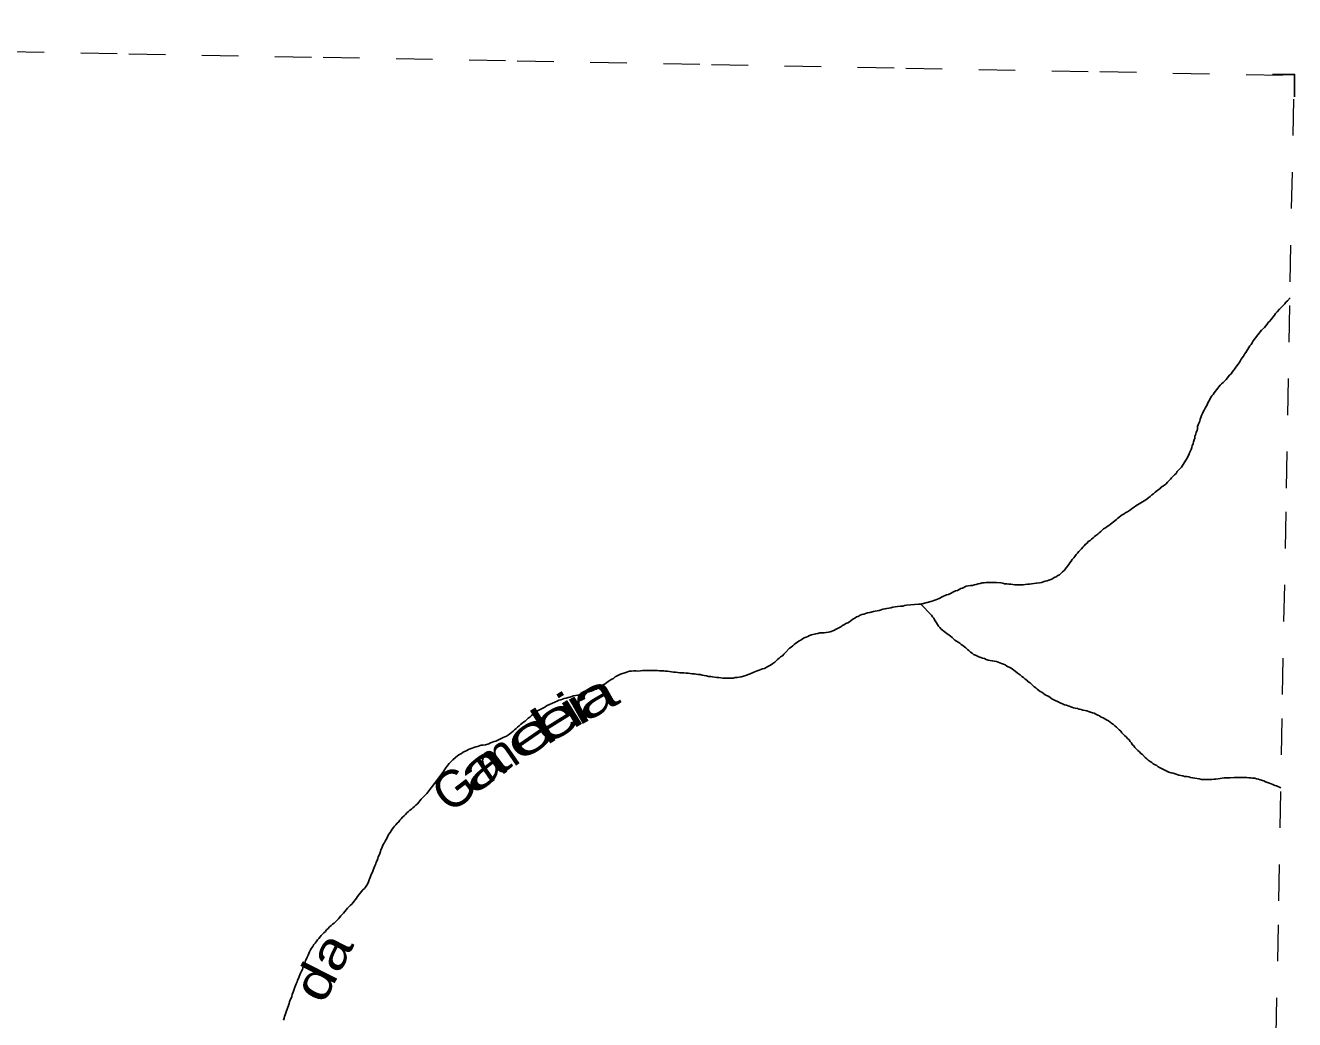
# Model space of a CAD drawing. Extents: x 785.9 to 812.4, y 7674.9 to 7703.1.
# Drawn here: x 808.95 to 812.424, y 7700.005 to 7702.728 of the extents above; entities that cross this region are included whole.
import ezdxf
from ezdxf.enums import TextEntityAlignment as Align

# ---------------------------------------------------------------- set-up
doc = ezdxf.new("R2010")
doc.units = 0
doc.header["$LTSCALE"] = 0.04
doc.linetypes.add('SHORT_DASHED', pattern=[2.7, 1.5, -1.2])
for name, color, linetype, lineweight in [('53', 7, 'SHORT_DASHED', 13), ('63', 7, 'Continuous', 25), ('7', 7, 'Continuous', 25)]:
    doc.layers.add(name, color=color, linetype=linetype, lineweight=lineweight)
doc.layers.add('61', color=7, linetype='Continuous')

msp = doc.modelspace()

# ---------------------------------------------------------------- linework, layer by layer
at = {"layer": '53'}
for points in [[(804.9795, 7702.7279), (805.5112, 7702.7182), (806.0429, 7702.7086), (806.5745, 7702.6989), (807.1062, 7702.6892), (807.6379, 7702.6795), (808.1696, 7702.6698), (808.7013, 7702.66), (809.2329, 7702.6503), (809.7646, 7702.6405), (810.2963, 7702.6307), (810.828, 7702.6209), (811.3597, 7702.611), (811.8914, 7702.6012), (812.4231, 7702.5913)], [(812.2443, 7692.9823), (812.2549, 7693.5476), (812.2654, 7694.1128), (812.2759, 7694.678), (812.2865, 7695.2433), (812.297, 7695.8085), (812.3075, 7696.3737), (812.318, 7696.939), (812.3285, 7697.5042), (812.3391, 7698.0695), (812.3496, 7698.6347), (812.3601, 7699.1999), (812.3706, 7699.7652), (812.3811, 7700.3304), (812.3916, 7700.8956), (812.4021, 7701.4609), (812.4126, 7702.0261), (812.4231, 7702.5913)]]:
    msp.add_lwpolyline(points, dxfattribs=at)
at = {"layer": '63'}
msp.add_lwpolyline([(812.4244, 7702.5319), (812.4244, 7702.5935), (812.3637, 7702.5935)], dxfattribs=at)
at = {"layer": '7'}
for points in [[(812.4118, 7701.9818), (812.4049, 7701.9738), (812.4008, 7701.9698), (812.3976, 7701.9657), (812.3944, 7701.9617), (812.3903, 7701.9584), (812.3871, 7701.9544), (812.383, 7701.9512), (812.3766, 7701.9431), (812.3725, 7701.939), (812.3693, 7701.9342), (812.366, 7701.9301), (812.3628, 7701.9261), (812.3596, 7701.922), (812.3563, 7701.918), (812.3523, 7701.9139), (812.349, 7701.9099), (812.3458, 7701.905), (812.3418, 7701.901), (812.3337, 7701.8929), (812.3304, 7701.8889), (812.3272, 7701.8848), (812.324, 7701.8808), (812.3175, 7701.8727), (812.3142, 7701.8686), (812.311, 7701.8638), (812.3078, 7701.8589), (812.3053, 7701.8541), (812.3021, 7701.85), (812.2989, 7701.846), (812.2964, 7701.8411), (812.294, 7701.8363), (812.2908, 7701.8322), (812.2875, 7701.8274), (812.2843, 7701.8225), (812.2811, 7701.8177), (812.2778, 7701.8136), (812.2754, 7701.8088), (812.273, 7701.8039), (812.2697, 7701.7999), (812.2633, 7701.7918), (812.26, 7701.7869), (812.2568, 7701.7829), (812.2536, 7701.778), (812.2503, 7701.774), (812.2463, 7701.7699), (812.2366, 7701.7578), (812.2325, 7701.7537), (812.2285, 7701.7497), (812.2244, 7701.7464), (812.2204, 7701.7424), (812.2172, 7701.7384), (812.2139, 7701.7343), (812.2107, 7701.7303), (812.2074, 7701.7262), (812.2042, 7701.7214), (812.201, 7701.7173), (812.1977, 7701.7133), (812.1945, 7701.7084), (812.1921, 7701.7036), (812.1896, 7701.6987), (812.1872, 7701.6939), (812.1848, 7701.689), (812.1824, 7701.6841), (812.1799, 7701.6793), (812.1767, 7701.6744), (812.1743, 7701.6696), (812.1718, 7701.6647), (812.1694, 7701.6599), (812.1678, 7701.6542), (812.1662, 7701.6494), (812.1646, 7701.6437), (812.1621, 7701.6388), (812.1605, 7701.634), (812.1589, 7701.6291), (812.1589, 7701.6235), (812.1573, 7701.6186), (812.1548, 7701.6137), (812.154, 7701.6081), (812.1516, 7701.6032), (812.1508, 7701.5976), (812.1492, 7701.5927), (812.1476, 7701.5879), (812.1468, 7701.5822), (812.1443, 7701.5773), (812.1427, 7701.5717), (812.1411, 7701.5668), (812.1362, 7701.5571), (812.1346, 7701.5523), (812.1322, 7701.5474), (812.1298, 7701.5425), (812.1265, 7701.5377), (812.1241, 7701.5328), (812.1176, 7701.5231), (812.1144, 7701.5183), (812.1063, 7701.5102), (812.1031, 7701.5061), (812.0998, 7701.5013), (812.0958, 7701.4972)], [(812.0958, 7701.4972), (812.0877, 7701.4891), (812.0845, 7701.4851), (812.0804, 7701.481), (812.0764, 7701.477), (812.0723, 7701.473), (812.0683, 7701.4689), (812.0634, 7701.4665), (812.0594, 7701.4632), (812.0553, 7701.4592), (812.0505, 7701.456), (812.0464, 7701.4527), (812.0424, 7701.4495), (812.0383, 7701.4454), (812.0335, 7701.4422), (812.0294, 7701.4382), (812.0254, 7701.4349), (812.0173, 7701.4285), (812.0076, 7701.4236), (812.0035, 7701.4204), (811.9987, 7701.4179), (811.9946, 7701.4147), (811.9898, 7701.4123), (811.9849, 7701.409), (811.9809, 7701.4058), (811.976, 7701.4026), (811.972, 7701.3993), (811.9671, 7701.3961), (811.9623, 7701.3937), (811.9574, 7701.3904), (811.9526, 7701.388), (811.9485, 7701.3848), (811.9445, 7701.3815), (811.9404, 7701.3783), (811.9364, 7701.3751), (811.9283, 7701.3686), (811.9242, 7701.3653), (811.9202, 7701.3621), (811.9162, 7701.3589), (811.9113, 7701.3556), (811.9064, 7701.3524), (811.9016, 7701.3492), (811.8975, 7701.3459), (811.8935, 7701.3419), (811.8894, 7701.3386), (811.8854, 7701.3346), (811.8805, 7701.3314), (811.8765, 7701.3281), (811.8725, 7701.3249), (811.8684, 7701.3208), (811.8644, 7701.3176), (811.8595, 7701.3144), (811.8563, 7701.3103), (811.8522, 7701.3071), (811.8482, 7701.303), (811.8449, 7701.299), (811.8409, 7701.2949), (811.8369, 7701.2909), (811.8336, 7701.2869), (811.8304, 7701.2828), (811.8263, 7701.2788), (811.8231, 7701.2739), (811.8199, 7701.2699), (811.8158, 7701.2658), (811.8126, 7701.261), (811.8093, 7701.2561), (811.8061, 7701.2513), (811.8029, 7701.2472), (811.7996, 7701.2432), (811.7932, 7701.2351), (811.7891, 7701.2318), (811.7851, 7701.2278), (811.781, 7701.2237), (811.7762, 7701.2213), (811.7713, 7701.2181), (811.7665, 7701.2157), (811.7616, 7701.2124), (811.7567, 7701.2108), (811.7519, 7701.2084), (811.747, 7701.2067), (811.7414, 7701.2059), (811.7317, 7701.2027), (811.726, 7701.2019), (811.7171, 7701.2003), (811.7042, 7701.1987), (811.6985, 7701.1978), (811.6928, 7701.1978), (811.6872, 7701.197), (811.6815, 7701.1962), (811.6588, 7701.1962), (811.6532, 7701.197), (811.6475, 7701.1978), (811.6419, 7701.1978), (811.6362, 7701.1987), (811.6305, 7701.1987), (811.6257, 7701.2003), (811.62, 7701.2011), (811.6087, 7701.2027), (811.5804, 7701.2027), (811.5747, 7701.2019), (811.569, 7701.2011)], [(811.569, 7701.2011), (811.5634, 7701.1995), (811.5577, 7701.1987), (811.5528, 7701.197), (811.5472, 7701.1962), (811.5423, 7701.1946), (811.5367, 7701.1938), (811.5253, 7701.1922), (811.5156, 7701.1873), (811.5108, 7701.1857), (811.5011, 7701.1809), (811.4962, 7701.1792), (811.4768, 7701.1695), (811.4711, 7701.1687), (811.4598, 7701.1631), (811.4517, 7701.159), (811.4468, 7701.1566), (811.442, 7701.155), (811.4371, 7701.1533), (811.4323, 7701.1517), (811.4015, 7701.1433)], [(811.3951, 7701.1428), (811.3951, 7701.1428), (811.3619, 7701.1404), (811.3562, 7701.1396), (811.3514, 7701.138), (811.3457, 7701.1372), (811.3368, 7701.1364), (811.3311, 7701.1355), (811.3247, 7701.1347), (811.319, 7701.1331), (811.3133, 7701.1323), (811.3077, 7701.1315), (811.3028, 7701.1299), (811.2972, 7701.1291), (811.2923, 7701.1275), (811.2874, 7701.1258), (811.2818, 7701.125), (811.2761, 7701.1242), (811.2713, 7701.1226), (811.2616, 7701.1202), (811.2551, 7701.1194), (811.2454, 7701.1161), (811.2397, 7701.1145), (811.2349, 7701.1129), (811.23, 7701.1097), (811.2251, 7701.108), (811.2203, 7701.1048), (811.2154, 7701.1016), (811.2106, 7701.0983), (811.2057, 7701.0951), (811.2009, 7701.0919), (811.196, 7701.0902), (811.192, 7701.087), (811.1871, 7701.0846), (811.1823, 7701.0813), (811.1677, 7701.0741), (811.1628, 7701.0708), (811.1531, 7701.0676), (811.1483, 7701.066), (811.1418, 7701.0651), (811.1361, 7701.0643), (811.1248, 7701.0643), (811.1191, 7701.0627), (811.1135, 7701.0619), (811.1022, 7701.0587), (811.0965, 7701.0571), (811.0916, 7701.0546), (811.0868, 7701.053), (811.0819, 7701.0506), (811.0771, 7701.0482), (811.073, 7701.0449), (811.0682, 7701.0425), (811.0633, 7701.0393), (811.0593, 7701.036), (811.0544, 7701.0328), (811.0504, 7701.0287), (811.0463, 7701.0255), (811.0415, 7701.0223), (811.0293, 7701.0101), (811.0261, 7701.0061), (811.022, 7701.002), (811.0172, 7700.9988), (811.0131, 7700.9948), (811.0091, 7700.9915), (811.0051, 7700.9875), (811.001, 7700.9842), (810.9962, 7700.981), (810.9921, 7700.9778), (810.9873, 7700.9753), (810.9824, 7700.9721), (810.9727, 7700.9672), (810.9678, 7700.9656), (810.963, 7700.964), (810.9581, 7700.9624), (810.9533, 7700.9608), (810.9484, 7700.9583), (810.9436, 7700.9567), (810.9339, 7700.9519), (810.9241, 7700.9486), (810.9193, 7700.947), (810.9096, 7700.9438), (810.9039, 7700.943), (810.8982, 7700.9422), (810.8926, 7700.9422), (810.8877, 7700.9405), (810.8594, 7700.9405), (810.8537, 7700.9414), (810.8481, 7700.9422), (810.8424, 7700.9422), (810.8311, 7700.9438), (810.8254, 7700.9454), (810.8198, 7700.9454), (810.8141, 7700.947), (810.8084, 7700.9478), (810.8028, 7700.9486), (810.7971, 7700.9503), (810.7914, 7700.9503), (810.7858, 7700.9511), (810.7809, 7700.9527), (810.7753, 7700.9527), (810.7696, 7700.9535)], [(811.4015, 7701.1433), (811.3999, 7701.1432), (811.3983, 7701.1431), (811.3967, 7701.1429), (811.3951, 7701.1428)], [(811.76, 7700.8839), (811.7551, 7700.8871), (811.7511, 7700.8904), (811.7414, 7700.8952), (811.7365, 7700.8985), (811.7325, 7700.9017), (811.7276, 7700.9041), (811.7236, 7700.9074), (811.7195, 7700.9106), (811.7155, 7700.9138), (811.7114, 7700.9171), (811.7074, 7700.9203), (811.7042, 7700.9244), (811.7001, 7700.9276), (811.6953, 7700.9308), (811.6912, 7700.9349), (811.6864, 7700.9381), (811.6823, 7700.9422), (811.6775, 7700.9454), (811.6734, 7700.9494), (811.6686, 7700.9527), (811.6637, 7700.9559), (811.6556, 7700.9624), (811.6516, 7700.9656), (811.6467, 7700.9689), (811.637, 7700.9737), (811.6321, 7700.977), (811.6273, 7700.9786), (811.6224, 7700.981), (811.6176, 7700.9826), (811.6079, 7700.9859), (811.6022, 7700.9867), (811.5965, 7700.9883), (811.5852, 7700.9899), (811.5804, 7700.9915), (811.5755, 7700.9939), (811.5698, 7700.9956), (811.565, 7700.9972), (811.5601, 7700.9988), (811.5504, 7701.0037), (811.5456, 7701.0053), (811.5415, 7701.0085), (811.5367, 7701.0117), (811.5326, 7701.0158), (811.5286, 7701.019), (811.5245, 7701.0231), (811.5205, 7701.0263), (811.5164, 7701.0295), (811.5116, 7701.0328), (811.5075, 7701.036), (811.5035, 7701.0393), (811.4986, 7701.0417), (811.4946, 7701.0449), (811.4905, 7701.0482), (811.4865, 7701.0522), (811.4824, 7701.0554), (811.4776, 7701.0587), (811.4735, 7701.0619), (811.4687, 7701.0651), (811.4646, 7701.0684), (811.4606, 7701.0716), (811.4566, 7701.0749), (811.4533, 7701.0789), (811.4493, 7701.083), (811.4436, 7701.0919), (811.4388, 7701.0999), (811.4363, 7701.1048), (811.4331, 7701.1088), (811.4299, 7701.1129), (811.4015, 7701.1433)], [(810.7696, 7700.9535), (810.7639, 7700.9543), (810.7583, 7700.9543), (810.7526, 7700.9551), (810.7413, 7700.9551), (810.7356, 7700.9559), (810.7299, 7700.9567), (810.7243, 7700.9567), (810.7186, 7700.9575), (810.713, 7700.9583), (810.7073, 7700.9592), (810.7016, 7700.9592), (810.6968, 7700.9608), (810.6854, 7700.9608), (810.6798, 7700.9616), (810.6393, 7700.9616), (810.6337, 7700.9608), (810.6264, 7700.96), (810.6207, 7700.9608), (810.615, 7700.9608), (810.6094, 7700.96), (810.6037, 7700.9592), (810.5981, 7700.9575), (810.5932, 7700.9559), (810.5786, 7700.9511), (810.5641, 7700.9438), (810.56, 7700.9397), (810.5552, 7700.9373), (810.5503, 7700.9349), (810.5455, 7700.9316), (810.5414, 7700.9284), (810.5366, 7700.9252), (810.5317, 7700.9219), (810.5269, 7700.9195), (810.5228, 7700.9163), (810.518, 7700.9138), (810.5131, 7700.9106), (810.5082, 7700.909), (810.5034, 7700.9066), (810.4985, 7700.9049), (810.4921, 7700.9033), (810.4864, 7700.9025), (810.4815, 7700.9009), (810.4767, 7700.8985), (810.467, 7700.8952), (810.4613, 7700.8936), (810.4556, 7700.8928), (810.45, 7700.892), (810.4403, 7700.8888), (810.4354, 7700.8871), (810.4306, 7700.8855), (810.4249, 7700.8847), (810.42, 7700.8831), (810.4152, 7700.8815), (810.4103, 7700.8799), (810.4055, 7700.8774), (810.4006, 7700.8758), (810.3909, 7700.871), (810.3861, 7700.8693), (810.3764, 7700.8645), (810.3715, 7700.8612), (810.3569, 7700.854), (810.3521, 7700.8507), (810.3472, 7700.8475), (810.3432, 7700.8443), (810.3391, 7700.841), (810.3351, 7700.8378), (810.331, 7700.8337), (810.3262, 7700.8305), (810.3181, 7700.8224), (810.3132, 7700.82), (810.3092, 7700.8167), (810.3051, 7700.8135), (810.3011, 7700.8103), (810.2971, 7700.8062), (810.293, 7700.8022), (810.289, 7700.7989), (810.2849, 7700.7949), (810.2809, 7700.7917), (810.276, 7700.7884), (810.272, 7700.7852), (810.2671, 7700.7819), (810.2623, 7700.7795), (810.2574, 7700.7779), (810.238, 7700.7682), (810.2331, 7700.7666), (810.2283, 7700.765), (810.2234, 7700.7633), (810.2186, 7700.7609), (810.2089, 7700.7577), (810.2032, 7700.7569), (810.1975, 7700.7569), (810.1878, 7700.7536), (810.183, 7700.752), (810.1773, 7700.7504), (810.1724, 7700.7488), (810.1676, 7700.7472), (810.1627, 7700.7455), (810.1579, 7700.7423), (810.1482, 7700.7374), (810.1433, 7700.7342)], [(812.3868, 7700.6399), (812.3749, 7700.6452), (812.3701, 7700.6468), (812.3652, 7700.6492), (812.3604, 7700.6509), (812.3555, 7700.6533), (812.3499, 7700.6549), (812.345, 7700.6565), (812.3401, 7700.659), (812.3304, 7700.6622), (812.3256, 7700.6638), (812.3199, 7700.6646), (812.3151, 7700.6662), (812.3094, 7700.6662), (812.3045, 7700.6679), (812.2989, 7700.6679), (812.2932, 7700.6687), (812.2592, 7700.6687), (812.2479, 7700.6671), (812.2317, 7700.6671), (812.2261, 7700.6662), (812.2147, 7700.6646), (812.2091, 7700.6638), (812.2034, 7700.6638), (812.1977, 7700.663), (812.1694, 7700.663), (812.1629, 7700.6646), (812.1516, 7700.6662), (812.1451, 7700.6679), (812.1395, 7700.6687), (812.1346, 7700.6703), (812.129, 7700.6711), (812.1233, 7700.6711), (812.1184, 7700.6727), (812.1128, 7700.6743), (812.1071, 7700.6751), (812.0974, 7700.6784), (812.0917, 7700.68), (812.0861, 7700.6816), (812.0804, 7700.6832), (812.0513, 7700.6978), (812.0472, 7700.701), (812.0424, 7700.7035), (812.0375, 7700.7059), (812.0335, 7700.7091), (812.0286, 7700.7124), (812.0238, 7700.7156), (812.0197, 7700.7196), (812.0157, 7700.7229), (812.0076, 7700.731), (812.0035, 7700.7342), (811.9995, 7700.7383), (811.9954, 7700.7423), (811.9874, 7700.7504), (811.9841, 7700.7552), (811.9801, 7700.7585), (811.9776, 7700.7633), (811.9744, 7700.7674), (811.9712, 7700.7714), (811.9671, 7700.7755), (811.9631, 7700.7795), (811.959, 7700.7836), (811.955, 7700.7868), (811.9518, 7700.7908), (811.9485, 7700.7949), (811.9445, 7700.7989), (811.9404, 7700.803), (811.9364, 7700.8062), (811.9323, 7700.8103), (811.9283, 7700.8135), (811.9242, 7700.8167), (811.9194, 7700.82), (811.9145, 7700.8232), (811.9097, 7700.8265), (811.9048, 7700.8289), (811.9, 7700.8321), (811.8951, 7700.8337), (811.8903, 7700.837), (811.8854, 7700.8394), (811.8805, 7700.8418), (811.8757, 7700.8443), (811.8708, 7700.8459), (811.866, 7700.8475), (811.8603, 7700.8491), (811.8555, 7700.8507), (811.8506, 7700.8523), (811.8449, 7700.8532), (811.8401, 7700.8548), (811.8344, 7700.8556), (811.8296, 7700.8572), (811.8239, 7700.858), (811.8191, 7700.8596), (811.8142, 7700.8612), (811.8045, 7700.8645), (811.7996, 7700.8669), (811.794, 7700.8677), (811.7891, 7700.8701), (811.7843, 7700.8718), (811.76, 7700.8839)], [(810.1433, 7700.7342), (810.1385, 7700.7318), (810.1336, 7700.7285), (810.1199, 7700.7164), (810.1101, 7700.7067), (810.1037, 7700.6986), (810.1004, 7700.6946), (810.0972, 7700.6897), (810.094, 7700.6849), (810.0818, 7700.6671)], [(810.0818, 7700.6671), (810.0486, 7700.625), (810.0414, 7700.6169), (810.0373, 7700.6128), (810.0333, 7700.6088), (810.03, 7700.6047), (810.0268, 7700.6007), (810.0228, 7700.5967), (810.0187, 7700.5926), (810.0147, 7700.5886), (810.0106, 7700.5853), (810.0066, 7700.5821), (810.0025, 7700.5789), (809.9985, 7700.5756), (809.9944, 7700.5716), (809.9904, 7700.5675), (809.9863, 7700.5635), (809.9823, 7700.5594), (809.9783, 7700.5554), (809.975, 7700.5513), (809.9718, 7700.5473), (809.9677, 7700.5433), (809.9637, 7700.5392), (809.9605, 7700.5352), (809.9572, 7700.5311), (809.954, 7700.5271), (809.9507, 7700.5222), (809.9483, 7700.5174), (809.9451, 7700.5133), (809.9418, 7700.5085), (809.9402, 7700.5036), (809.937, 7700.4987), (809.9346, 7700.4939), (809.9321, 7700.489), (809.9289, 7700.485), (809.9273, 7700.4801), (809.9257, 7700.4753), (809.9232, 7700.4704), (809.9216, 7700.4656), (809.92, 7700.4607), (809.9184, 7700.4559), (809.9159, 7700.451), (809.9143, 7700.4462), (809.9127, 7700.4413), (809.9103, 7700.4364), (809.9087, 7700.4316), (809.9062, 7700.4267), (809.9046, 7700.4219), (809.903, 7700.417), (809.9006, 7700.4122), (809.899, 7700.4073), (809.8965, 7700.4025), (809.8949, 7700.3976), (809.8925, 7700.3928), (809.8909, 7700.3879), (809.8892, 7700.383), (809.8868, 7700.3782), (809.8844, 7700.3733), (809.8812, 7700.3685), (809.8779, 7700.3644), (809.8739, 7700.3604), (809.8698, 7700.3563), (809.8666, 7700.3515), (809.8625, 7700.3474), (809.8593, 7700.3426), (809.8561, 7700.3377), (809.8528, 7700.3337), (809.8496, 7700.3296), (809.8464, 7700.3256), (809.8431, 7700.3215), (809.8391, 7700.3175), (809.835, 7700.3143), (809.8318, 7700.3102), (809.8278, 7700.3062), (809.8245, 7700.3013), (809.8205, 7700.2973), (809.8172, 7700.2932), (809.8132, 7700.2892), (809.81, 7700.2851), (809.8067, 7700.2811), (809.8027, 7700.277), (809.7986, 7700.273), (809.7946, 7700.2698), (809.7905, 7700.2665), (809.7865, 7700.2633), (809.7824, 7700.2592), (809.7784, 7700.2552), (809.7743, 7700.2512), (809.7711, 7700.2471), (809.7671, 7700.2431), (809.763, 7700.2398), (809.7598, 7700.2358), (809.7565, 7700.2317), (809.7533, 7700.2277), (809.7493, 7700.2236), (809.746, 7700.2188), (809.7428, 7700.2147), (809.7396, 7700.2107), (809.7363, 7700.2058), (809.7331, 7700.201), (809.7298, 7700.1961)], [(809.7298, 7700.1961), (809.7274, 7700.1913), (809.7258, 7700.1864), (809.7234, 7700.1816), (809.7209, 7700.1767), (809.7193, 7700.1719), (809.7169, 7700.167), (809.7153, 7700.1621), (809.7137, 7700.1573), (809.7112, 7700.1524), (809.7096, 7700.1476), (809.708, 7700.1427), (809.7056, 7700.1379), (809.7031, 7700.133), (809.7007, 7700.1282), (809.6991, 7700.1233), (809.6975, 7700.1185), (809.6951, 7700.1136), (809.6934, 7700.1087), (809.691, 7700.1039), (809.6894, 7700.099), (809.6878, 7700.0942), (809.6853, 7700.0893), (809.6837, 7700.0837), (809.6821, 7700.0788), (809.6805, 7700.0739), (809.6789, 7700.0691), (809.6773, 7700.0642), (809.6748, 7700.0594), (809.6732, 7700.0545), (809.6716, 7700.0497), (809.67, 7700.044), (809.6684, 7700.0392), (809.6667, 7700.0343), (809.6643, 7700.0294), (809.6627, 7700.0238), (809.6611, 7700.0189), (809.6594, 7700.0141), (809.6578, 7700.0092), (809.6562, 7700.0044)]]:
    msp.add_lwpolyline(points, dxfattribs=at)

# ---------------------------------------------------------------- texts
at = {"layer": '61'}
for s, rotation, width, p in [('a', 29.306, 1.55, (810.5319, 7700.8465)), ('e', 31.843, 1.65, (810.4263, 7700.7863)), ('i', 31.843, 1.45, (810.4662, 7700.811)), ('r', 29.306, 1.55, (810.4931, 7700.8248)), ('l', 31.843, 1.45, (810.3938, 7700.7661)), ('e', 34.614, 1.75, (810.3557, 7700.7443)), ('a', 37.385, 1.85, (810.2307, 7700.6588)), ('da', 62.891, 1.25, (809.8082, 7700.1276))]:
    msp.add_text(s, height=0.1, rotation=rotation, dxfattribs=dict(at, width=width)).set_placement(p, align=Align.CENTER)
for s, rotation, p in [('m', 34.614, (810.264, 7700.681)), ('G', 37.385, (810.1529, 7700.5993))]:
    msp.add_text(s, height=0.1, rotation=rotation, dxfattribs=at).set_placement(p, align=Align.CENTER)

doc.saveas('drawing.dxf')
